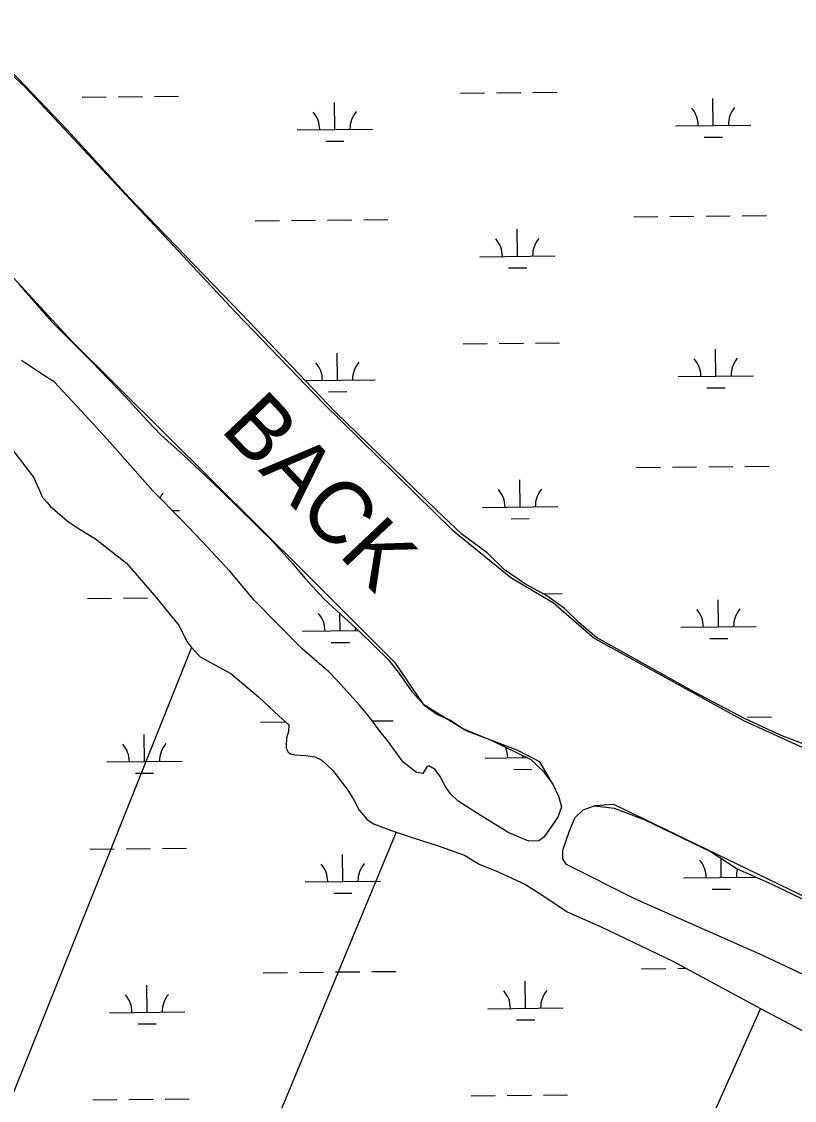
# Model space of a CAD drawing. Extents: x 3734862 to 3772949, y 391520 to 417239.
# Drawn here: x 3765752 to 3766777, y 400345 to 401776 of the extents above; entities that cross this region are included whole.
import ezdxf

# ---------------------------------------------------------------- set-up
doc = ezdxf.new("R2010")
doc.units = 0
for name, color, linetype in [('V-RIVR-EDGE', 7, 'Continuous'), ('V-RIVR-IDEN', 7, 'Continuous'), ('V-TOPO-SHOR', 7, 'Continuous'), ('V-WETL-SWMP', 7, 'Continuous')]:
    doc.layers.add(name, color=color, linetype=linetype)

msp = doc.modelspace()

# ---------------------------------------------------------------- linework, layer by layer
at = {"layer": 'V-RIVR-EDGE'}
msp.add_spline([(3755702.1, 404495.3), (3755757.2, 404470.8), (3755793.3, 404451.2), (3755852.5, 404424.4), (3755881.4, 404415.7), (3755906.2, 404404.4), (3755920.2, 404395.8), (3755948.7, 404379.4), (3755958.2, 404378.9), (3755969, 404378), (3755990.7, 404368.5), (3756022.8, 404350.3), (3756054.8, 404336.6), (3756079.7, 404323), (3756103.6, 404309.4), (3756144.2, 404288), (3756167.7, 404269), (3756188.9, 404253.6), (3756231.4, 404233.1), (3756271.6, 404217.2), (3756299.1, 404203.1), (3756403, 404163.5), (3756460.4, 404140.3), (3756508.7, 404114.9), (3756530.8, 404104), (3756588.2, 404078), (3756639.2, 404052.1), (3756694.3, 404019.5), (3756726.8, 403998.1), (3756735.8, 403989.1), (3756740.3, 403979.6), (3756740.3, 403973.2), (3756740.7, 403967.8), (3756747.5, 403960.5), (3756759.7, 403953.7), (3756786.3, 403941.5), (3756814.3, 403929.2), (3756864.5, 403904.6), (3756889.3, 403896), (3756899.7, 403897.3), (3756908.3, 403901.8), (3756919.2, 403901.3), (3756933.2, 403894.1), (3756945.8, 403892.7), (3756956.2, 403893.1), (3756962.1, 403897.2), (3756970.7, 403896.7), (3756978.4, 403894.4), (3756992.4, 403894.8), (3757002.8, 403897.5), (3757019.1, 403901.5), (3757027.7, 403901.5), (3757034, 403901.1), (3757036.3, 403896.5), (3757036.7, 403891.1), (3757038.5, 403883.4), (3757046.6, 403874.3), (3757060.6, 403866.2), (3757076.4, 403853.9), (3757104.4, 403831.2), (3757122.4, 403816.7), (3757145.5, 403804.5), (3757165.3, 403796.7), (3757181.6, 403787.2), (3757194.2, 403777.7), (3757213.6, 403765.4), (3757229.9, 403756.3), (3757251.6, 403745.9), (3757266.5, 403741.3), (3757283.2, 403734.5), (3757308.9, 403720.9), (3757360.4, 403694.1), (3757393.8, 403670.9), (3757430, 403657.3), (3757461.6, 403645.4), (3757505.4, 403628.1), (3757548.3, 403610.4), (3757591.7, 403587.2), (3757649.5, 403552.3), (3757711.8, 403512.8), (3757753.8, 403493.2), (3757766.9, 403487.8), (3757773.2, 403487.8), (3757785.9, 403494.1), (3757794.5, 403494), (3757803.5, 403489.5), (3757807.1, 403480.9), (3757810.6, 403456), (3757814.2, 403447.9), (3757826.4, 403437), (3757854.4, 403422.9), (3757930.3, 403373.9), (3757975.8, 403342.6), (3758005.2, 403323.5), (3758062.1, 403286.7), (3758092.3, 403263.6), (3758175.8, 403209.6), (3758234.5, 403169.2), (3758283.7, 403133.8), (3758328.8, 403103.4), (3758399.2, 403041.7), (3758421.8, 403023.1), (3758438.1, 403017.7), (3758463.8, 403017.6), (3758491.4, 403026.1), (3758504.5, 403022), (3758513.6, 403014.3), (3758514, 403006.2), (3758499.9, 402997.2), (3758498.1, 402989.9), (3758502.2, 402978.2), (3758510.7, 402969.6), (3758522, 402962.8), (3758545, 402948.7), (3758582.1, 402926.9), (3758650.2, 402878.8), (3758697.6, 402840.7), (3758721.5, 402820.3), (3758740.9, 402809.4), (3758782, 402784.9), (3758831.2, 402755.4), (3758902.1, 402711.8), (3758960.4, 402675.5), (3759018.6, 402634.6), (3759069.6, 402599.7), (3759134.6, 402553.4), (3759185.6, 402508.1), (3759223.5, 402478.1), (3759262.3, 402448.2), (3759321.4, 402402.4), (3759371.5, 402366.1), (3759431.5, 402323.4), (3759463.6, 402300.3), (3759488.9, 402281.7), (3759576.9, 402222.7), (3759627, 402186.8), (3759672.1, 402153.7), (3759778.2, 402087.4), (3759832.8, 402050.7), (3759873, 402019.4), (3759909.5, 401989.4), (3760050.8, 401883.7), (3760100, 401850.2), (3760145.6, 401819.3), (3760185.8, 401788), (3760211.9, 401766.7), (3760254.8, 401734.5), (3760285.5, 401709.1), (3760303.1, 401700.5), (3760325.3, 401691.4), (3760352.8, 401671.4), (3760391.1, 401641), (3760430.4, 401612), (3760461.6, 401590.2), (3760536.9, 401543), (3760583, 401510.8), (3760602.8, 401495.8), (3760629, 401477.2), (3760672.4, 401449.5), (3760711.2, 401426.8), (3760818.6, 401347.8), (3760872.3, 401310.6), (3760925.6, 401271.6), (3760948.6, 401251.7), (3761039.8, 401181.8), (3761107, 401135.5), (3761151.7, 401104.7), (3761172.9, 401093.3), (3761186, 401090.6), (3761199.2, 401092.8), (3761219.5, 401099.1), (3761228.1, 401099.5), (3761233.5, 401095.4), (3761236.7, 401087.7), (3761236.6, 401077.8), (3761228.5, 401063.8), (3761223, 401057.5), (3761223, 401049.3), (3761228.9, 401039.4), (3761242.4, 401026.7), (3761254.1, 401021.7), (3761266.8, 401018.5), (3761292.5, 401001.7), (3761317.3, 400980.4), (3761342.1, 400955.4), (3761463.1, 400853.4), (3761510, 400812.1), (3761550.2, 400777.7), (3761585.3, 400746.8), (3761681.5, 400674.3), (3761756.4, 400618.9), (3761817.8, 400572.2), (3761878.3, 400530.4), (3761996.5, 400436.5), (3762057.4, 400389.8), (3762104.8, 400352.6), (3762156.3, 400313.2), (3762204.5, 400277.3), (3762245.2, 400247.8), (3762291.6, 400210.2), (3762325.9, 400182.1), (3762356.2, 400159.8), (3762404, 400123.6), (3762432.9, 400101.3), (3762455.5, 400091.3), (3762473.5, 400075.9), (3762512.3, 400044.2), (3762551.6, 400012.4), (3762593.6, 399983.8), (3762620.2, 399963.4), (3762661.7, 399937.1), (3762686.6, 399919.8), (3762793.1, 399841.3), (3762834.6, 399812.8), (3762873.4, 399790.1), (3762923.1, 399758.3), (3762957, 399737.4), (3762984, 399721.5), (3763024.2, 399693.4), (3763075.2, 399657.5), (3763115.9, 399633.9), (3763172.8, 399601.2), (3763228.7, 399568.5), (3763285.2, 399533.6), (3763344.3, 399494.1), (3763398.5, 399455.1), (3763444.1, 399421), (3763484.7, 399391.1), (3763603.4, 399303.1), (3763654.8, 399261.8), (3763661.1, 399259.5), (3763667, 399254.5), (3763672, 399245), (3763696.3, 399224.2), (3763722.9, 399200.1), (3763745.5, 399180.2), (3763818.1, 399117.2), (3763841.6, 399099.5), (3763852.4, 399092.2), (3763858.8, 399084.1), (3763875, 399067.3), (3763898, 399046), (3763924.6, 399023.8), (3763949, 399007.9), (3763970.2, 398987.5), (3764004, 398952.6), (3764028.4, 398926.7), (3764056.8, 398899.5), (3764092.9, 398862.4), (3764130.8, 398826.1), (3764147, 398811.6), (3764152.9, 398799.8), (3764162.3, 398783.5), (3764173.6, 398768.6), (3764186.7, 398757.2), (3764206.1, 398746.3), (3764226.9, 398742.2), (3764246.3, 398733.6), (3764269.3, 398717.7), (3764284.2, 398703.2), (3764301.8, 398691.8), (3764323, 398678.2), (3764345.1, 398661), (3764412.4, 398596.6), (3764457, 398559.9), (3764502.6, 398522.7), (3764538.3, 398497.7), (3764566.3, 398486.4), (3764583.9, 398484.5), (3764604.2, 398486.3), (3764616.5, 398486.2), (3764626.4, 398481.7), (3764630.9, 398474.4), (3764636.3, 398461.3), (3764634.9, 398450), (3764631.7, 398441.4), (3764633.1, 398434.7), (3764636.2, 398430.1), (3764643.9, 398425.6), (3764661.1, 398421.5), (3764685.4, 398409.2), (3764715.2, 398382), (3764745.4, 398356.1), (3764793.3, 398328), (3764844.3, 398292.6), (3764885.8, 398258.1), (3764918.8, 398234.5), (3764992.8, 398187.8), (3765058.3, 398144.2), (3765088.1, 398128.3), (3765140.9, 398100.2), (3765168.9, 398079.7), (3765193.7, 398061.6), (3765246.1, 398042), (3765282.2, 398018.4), (3765309.7, 397989.4), (3765340, 397955.4), (3765361.1, 397933.7), (3765382.3, 397911.9), (3765434.7, 397867.9), (3765477.6, 397838.4), (3765508.7, 397823.9), (3765545.3, 397801.2), (3765575.5, 397778), (3765617.5, 397749.9), (3765653.6, 397726.3), (3765681.6, 397710), (3765727.2, 397684.5), (3765762, 397660), (3765771.9, 397659.5), (3765788.2, 397660), (3765793.6, 397658.1), (3765793.6, 397653.6), (3765785.5, 397648.7), (3765785.5, 397645.5), (3765790.9, 397632.8), (3765800.3, 397623.8), (3765814.8, 397612.9), (3765831.9, 397605.6), (3765847.3, 397603.3), (3765858.1, 397598.7), (3765865.8, 397593.3), (3765888.8, 397577), (3765908.7, 397561.5), (3765918.2, 397548.4), (3765919.5, 397542.1), (3765921.3, 397536.2), (3765926.7, 397533.5), (3765933, 397534.4), (3765940.7, 397533.4), (3765944.8, 397530.3), (3765957, 397519.4), (3765987.7, 397499.9), (3766024.7, 397468.1), (3766059.4, 397438.2), (3766085.1, 397413.3), (3766102.7, 397400.1), (3766131.6, 397377.4), (3766172.7, 397350.2), (3766210.6, 397318.9), (3766264.3, 397285.3), (3766306.8, 397260.8), (3766362.7, 397220.8), (3766381.1, 397208.5)], degree=3, dxfattribs=at)
at = {"layer": 'V-TOPO-SHOR'}
for p, q in [((3765568.3, 401867.5), (3765757.9, 401688.3)), ((3765757.9, 401688.3), (3766036, 401390.4)), ((3765819.3, 401351.9), (3765594.3, 401595.6)), ((3766036, 401390.4), (3766152.7, 401269.6)), ((3766128.7, 401044.6), (3765819.3, 401351.9)), ((3766152.7, 401269.6), (3766323.5, 401101.9)), ((3766323.5, 401101.9), (3766401.6, 401038.3)), ((3766248.5, 400924.8), (3766128.7, 401044.6)), ((3766401.6, 401038.3), (3766457.9, 401005)), ((3766457.9, 401005), (3766512, 400958.1)), ((3766512, 400958.1), (3766709.9, 400848.8)), ((3765977.7, 400945.5), (3765688.5, 400222.8)), ((3766286, 400869.6), (3766248.5, 400924.8)), ((3766342.2, 400835.2), (3766286, 400869.6)), ((3766709.9, 400848.8), (3766793.6, 400810.9)), ((3766409.9, 400809.2), (3766342.2, 400835.2)), ((3766439.8, 400793.9), (3766409.9, 400809.2)), ((3766457.2, 400764.1), (3766439.8, 400793.9)), ((3766538.1, 400737.3), (3766512.3, 400735.7)), ((3766798.5, 400611.3), (3766538.1, 400737.3)), ((3766249.2, 400700.6), (3765921.2, 399908.6)), ((3766732.5, 400466.6), (3766369.2, 399652.6))]:
    msp.add_line(p, q, dxfattribs=at)
for points in [[(3765795.7, 401298.3), (3765780.1, 401308), (3765752.2, 401326.6)], [(3766457.2, 400764.1), (3766464.6, 400748.4), (3766468.6, 400734), (3766463.8, 400720.4), (3766454.8, 400707.5), (3766445.8, 400694.5), (3766438.3, 400689.1), (3766425.3, 400688.5), (3766398.8, 400699.6), (3766360.7, 400723.1), (3766331.4, 400741.7), (3766321.3, 400751.3), (3766314.5, 400761.6), (3766307.8, 400774.6), (3766301, 400783.6), (3766292.8, 400788.4), (3766290.1, 400787.1), (3766284.6, 400778.2), (3766276.4, 400779.6), (3766258.7, 400793.4), (3766237.7, 400822.2), (3766227.6, 400834.6), (3766214, 400853.1), (3766200.5, 400868.9), (3766171.4, 400901.2), (3766159.8, 400913.5), (3766124.5, 400943.8), (3766060.8, 401008.4), (3766028.9, 401046.9), (3765991.6, 401086.7), (3765964.5, 401114.9), (3765926.5, 401153.4), (3765893.3, 401191.1), (3765866.2, 401222), (3765831.6, 401259.8), (3765795.7, 401298.3)], [(3765737.8, 401211.3), (3765768.2, 401171.5), (3765775, 401157.1), (3765780.4, 401144.8), (3765786.5, 401137.9), (3765790.5, 401133.1), (3765812.9, 401113.8), (3765827.9, 401103.5), (3765850.3, 401089.7), (3765891.8, 401057.3), (3765931.1, 401012), (3765961.5, 400974.2), (3765971.6, 400953.7), (3765977.7, 400945.5), (3765987.9, 400934.5), (3765989.3, 400933.1), (3766030.1, 400911), (3766066.7, 400880), (3766093.9, 400854.6), (3766106.8, 400842.9), (3766106.7, 400834), (3766103.9, 400825.1), (3766103.2, 400815.6), (3766103.2, 400812.2), (3766105.9, 400806.7), (3766109.3, 400804.6), (3766114.7, 400803.2), (3766129.1, 400802.5), (3766141.3, 400800.3), (3766150.9, 400796.2), (3766165.1, 400782.4), (3766176.6, 400767.3), (3766185.4, 400756.3), (3766193.5, 400742.6), (3766200.3, 400729.6), (3766210.4, 400717.9), (3766219.3, 400711.7), (3766233.6, 400706.2), (3766249.2, 400700.6), (3766271.7, 400692.9), (3766306.5, 400681.8), (3766339.8, 400670), (3766359.6, 400658.2), (3766384.8, 400647.8), (3766420.8, 400631.2), (3766442.6, 400617.4), (3766475.9, 400594.7), (3766522.2, 400574.5), (3766616.1, 400529.5), (3766732.5, 400466.6), (3766870.6, 400393.4)], [(3766813.3, 400500.3), (3766735.7, 400537), (3766566.8, 400611.8), (3766475, 400657.5), (3766470.2, 400665), (3766470.3, 400676.6), (3766478.7, 400701.1), (3766486.3, 400719.5), (3766497.3, 400730.4), (3766512.3, 400735.7)]]:
    msp.add_lwpolyline(points, dxfattribs=at)
at = {"layer": 'V-WETL-SWMP'}
for p, q in [((3765832.7, 401675.9), (3765864.7, 401676.2)), ((3765880.7, 401676.4), (3765912.7, 401676.8)), ((3765928.7, 401676.9), (3765960.7, 401677.3)), ((3766334.5, 401681.2), (3766366.5, 401681.5)), ((3766382.5, 401681.7), (3766414.5, 401682.1)), ((3766430.5, 401682.2), (3766462.5, 401682.6)), ((3766669.9, 401638.3), (3766669.5, 401674.3)), ((3766168, 401633), (3766167.6, 401669)), ((3766118, 401632.5), (3766218, 401633.5)), ((3766619.9, 401637.8), (3766719.9, 401638.8)), ((3766156.1, 401617.5), (3766180.1, 401617.7)), ((3766658, 401622.8), (3766682, 401623)), ((3766062.4, 401511.8), (3766094.4, 401512.2)), ((3766110.4, 401512.3), (3766142.4, 401512.7)), ((3766158.4, 401512.8), (3766190.4, 401513.2)), ((3766206.4, 401513.3), (3766238.4, 401513.7)), ((3766564.3, 401517.1), (3766596.3, 401517.5)), ((3766612.3, 401517.6), (3766644.3, 401518)), ((3766660.3, 401518.1), (3766692.3, 401518.5)), ((3766708.3, 401518.6), (3766740.3, 401519)), ((3766410.2, 401464.8), (3766409.9, 401500.8)), ((3766360.2, 401464.2), (3766460.2, 401465.3)), ((3766398.4, 401449.2), (3766422.4, 401449.5)), ((3766338.1, 401348.6), (3766370.1, 401348.9)), ((3766386.1, 401349.1), (3766418.1, 401349.4)), ((3766434.1, 401349.6), (3766466.1, 401349.9)), ((3766673.4, 401305.7), (3766673, 401341.7)), ((3766171.5, 401300.4), (3766171.1, 401336.4)), ((3766128.5, 401299.9), (3766221.5, 401300.9)), ((3766623.4, 401305.1), (3766723.4, 401306.2)), ((3766159.7, 401284.8), (3766183.7, 401285.1)), ((3766661.5, 401290.1), (3766685.5, 401290.4)), ((3766567.8, 401184.5), (3766599.8, 401184.8)), ((3766615.8, 401185), (3766647.8, 401185.3)), ((3766663.8, 401185.5), (3766695.8, 401185.8)), ((3766711.8, 401186), (3766743.8, 401186.3)), ((3766413.8, 401132.1), (3766413.4, 401168.1)), ((3765952.3, 401127.2), (3765961.9, 401127.3)), ((3766363.8, 401131.6), (3766463.8, 401132.6)), ((3766401.9, 401116.5), (3766425.9, 401116.8)), ((3765887.7, 401011.2), (3765919.7, 401011.5)), ((3766444, 401017), (3766469.6, 401017.2)), ((3765839.7, 401010.7), (3765871.7, 401011)), ((3766676.9, 400973), (3766676.5, 401009)), ((3766175, 400967.7), (3766174.8, 400990.6)), ((3766626.9, 400972.5), (3766726.9, 400973.5)), ((3766125, 400967.2), (3766199.6, 400968)), ((3766665.1, 400957.4), (3766689.1, 400957.7)), ((3766163.2, 400952.1), (3766187.2, 400952.4)), ((3766715.3, 400853.3), (3766747.3, 400853.7)), ((3766069.5, 400846.6), (3766101.5, 400846.9)), ((3766217.7, 400848.1), (3766245.4, 400848.4)), ((3765915.4, 400794.2), (3765915, 400830.2)), ((3766367.3, 400798.9), (3766423, 400799.5)), ((3766417.3, 400799.4), (3766417.2, 400802.3)), ((3765865.4, 400793.7), (3765965.4, 400794.8)), ((3766405.4, 400783.9), (3766429.4, 400784.1)), ((3765903.6, 400778.7), (3765927.6, 400778.9)), ((3766473, 400684.7), (3766473.1, 400684.7)), ((3765843.2, 400678), (3765875.2, 400678.4)), ((3765891.2, 400678.5), (3765923.2, 400678.9)), ((3765939.2, 400679), (3765971.2, 400679.4)), ((3766178.6, 400635.1), (3766178.2, 400671.1)), ((3766680.4, 400640.4), (3766680.2, 400665.9)), ((3766630.4, 400639.9), (3766726.1, 400640.9)), ((3766128.6, 400634.6), (3766228.6, 400635.7)), ((3766668.6, 400624.9), (3766692.6, 400625.1)), ((3766166.7, 400619.6), (3766190.7, 400619.8)), ((3766073, 400513.9), (3766105, 400514.3)), ((3766121, 400514.5), (3766153, 400514.8)), ((3766169, 400515), (3766201, 400515.3)), ((3766217, 400515.5), (3766249, 400515.8)), ((3766574.9, 400519.2), (3766606.9, 400519.6)), ((3766622.9, 400519.8), (3766634, 400519.9)), ((3765918.9, 400461.6), (3765918.6, 400497.6)), ((3766420.8, 400466.9), (3766420.4, 400502.9)), ((3766370.8, 400466.3), (3766470.8, 400467.4)), ((3765868.9, 400461), (3765968.9, 400462.1)), ((3765907.1, 400446), (3765931.1, 400446.3)), ((3766409, 400451.3), (3766433, 400451.6)), ((3765846.8, 400345.4), (3765878.8, 400345.7)), ((3765894.8, 400345.9), (3765926.8, 400346.2)), ((3765942.8, 400346.4), (3765974.8, 400346.7)), ((3766348.6, 400350.7), (3766380.6, 400351)), ((3766396.6, 400351.2), (3766428.6, 400351.5)), ((3766444.6, 400351.7), (3766476.6, 400352))]:
    msp.add_line(p, q, dxfattribs=at)
for points in [[(3766793.5, 400815.8), (3766760.1, 400829), (3766711.1, 400851.2), (3766645.1, 400886.5), (3766515.2, 400959), (3766492.1, 400978.3), (3766472.4, 400997.5), (3766449.3, 401014.1), (3766419.4, 401030.6), (3766392.9, 401048.6), (3766369.8, 401071.2), (3766336.5, 401096), (3766302.6, 401127.7), (3766168.2, 401258.3), (3766043.5, 401388.8), (3765895.6, 401542.1), (3765812.9, 401632.7), (3765747.8, 401700.8), (3765654.2, 401792.2)], [(3765748.8, 401427.7), (3765792.1, 401378.2), (3765845, 401325.3), (3765889.8, 401278.6), (3765919.6, 401246.3), (3765937.3, 401227.7), (3765967.8, 401200.2), (3766003.8, 401166.5), (3766037, 401134.2), (3766065.5, 401106), (3766085.2, 401086.8), (3766112.3, 401056.6), (3766128.5, 401037.3)], [(3765795.7, 401298.3), (3765780.1, 401308), (3765752.2, 401326.6)], [(3766128.5, 401037.3), (3766153.6, 401009.9), (3766201.1, 400966.5), (3766239.1, 400929.4), (3766253.3, 400910.9), (3766269.6, 400887.6), (3766286.5, 400869), (3766304.2, 400856.6), (3766321.2, 400849), (3766337.5, 400837.9), (3766376.3, 400822), (3766428.1, 400797.1), (3766444.4, 400781.3), (3766457.2, 400764.1), (3766464.6, 400748.4), (3766468.6, 400734), (3766463.8, 400720.4), (3766445.8, 400694.5), (3766438.3, 400689.1), (3766425.3, 400688.5), (3766398.8, 400699.6), (3766360.7, 400723.1), (3766331.4, 400741.7), (3766321.3, 400751.3), (3766314.5, 400761.6), (3766307.8, 400774.6), (3766301, 400783.6), (3766292.8, 400788.4), (3766290.1, 400787.1), (3766284.6, 400778.2), (3766276.4, 400779.6), (3766258.7, 400793.4), (3766237.7, 400822.2), (3766227.6, 400834.6), (3766214.1, 400853.1), (3766200.5, 400868.9), (3766171.4, 400901.2), (3766159.8, 400913.5), (3766124.5, 400943.8), (3766060.8, 401008.4), (3766028.9, 401046.9), (3765991.6, 401086.7), (3765964.5, 401114.9), (3765926.5, 401153.4), (3765866.2, 401222), (3765831.6, 401259.8), (3765795.7, 401298.3)], [(3765737.8, 401211.3), (3765768.2, 401171.5), (3765775, 401157.1), (3765780.4, 401144.8), (3765786.5, 401137.9), (3765790.5, 401133.1), (3765812.9, 401113.8), (3765827.9, 401103.5), (3765850.3, 401089.7), (3765891.8, 401057.3), (3765931.1, 401012), (3765961.5, 400974.2), (3765971.6, 400953.7), (3765977.7, 400945.5)], [(3765977.7, 400945.5), (3765989.3, 400933.1), (3766030.1, 400911), (3766066.7, 400880), (3766093.9, 400854.6), (3766106.8, 400842.9), (3766106.7, 400834), (3766103.9, 400825.1), (3766103.2, 400815.6), (3766103.2, 400812.2), (3766105.9, 400806.7), (3766109.3, 400804.6), (3766114.7, 400803.2), (3766129.1, 400802.5), (3766141.3, 400800.3), (3766150.9, 400796.2), (3766165.1, 400782.4), (3766176.6, 400767.3), (3766185.4, 400756.3), (3766193.5, 400742.6), (3766200.3, 400729.6), (3766210.4, 400717.9), (3766219.3, 400711.7), (3766233.6, 400706.2), (3766249.2, 400700.6), (3766271.7, 400692.9), (3766306.5, 400681.8), (3766339.8, 400670), (3766359.6, 400658.2), (3766384.8, 400647.8), (3766420.8, 400631.2), (3766442.6, 400617.4), (3766475.9, 400594.7), (3766522.2, 400574.5), (3766616.1, 400529.5), (3766732.5, 400466.6), (3766870.6, 400393.4)], [(3766813.3, 400500.3), (3766735.7, 400537), (3766566.8, 400611.8), (3766475, 400657.5), (3766470.2, 400665), (3766470.3, 400676.6), (3766478.7, 400701.1), (3766486.3, 400719.5), (3766497.3, 400730.4), (3766512.3, 400735.7), (3766538.3, 400732.2), (3766579.1, 400716.9), (3766666.9, 400674.6), (3766701.6, 400651.9), (3766746.5, 400631.8), (3766788.7, 400611.7)]]:
    msp.add_lwpolyline(points, dxfattribs=at)
for centre, start, end in [((3766112.7, 401632.9), 359.8334, 41.377), ((3766223.2, 401634.1), 139.8334, 181.377), ((3766614.6, 401638.2), 359.8334, 41.377), ((3766725.1, 401639.4), 139.8334, 181.377), ((3766355, 401464.6), 359.8334, 41.377), ((3766465.5, 401465.8), 139.8334, 181.377), ((3766618.1, 401305.6), 359.8334, 41.377), ((3766728.6, 401306.7), 139.8334, 181.377), ((3766116.3, 401300.3), 359.8334, 41.377), ((3766226.7, 401301.4), 139.8334, 181.377), ((3766358.5, 401132), 359.8334, 41.377), ((3766469, 401133.2), 139.8334, 181.377), ((3765967.1, 401127.9), 139.8334, 152.7531), ((3766732.1, 400974.1), 139.8334, 181.377), ((3766119.8, 400967.6), 359.8334, 41.377), ((3766621.6, 400972.9), 359.8334, 41.377), ((3766230.2, 400968.8), 174.7448, 181.377), ((3765860.2, 400794.1), 359.8334, 41.377), ((3765970.7, 400795.3), 139.8334, 181.377), ((3766362, 400799.3), 359.8334, 23.3384), ((3766123.3, 400635), 359.8334, 41.377), ((3766233.8, 400636.2), 139.8334, 181.377), ((3766625.2, 400640.3), 359.8334, 41.377), ((3766735.7, 400641.5), 163.1303, 181.377), ((3765863.7, 400461.5), 359.8334, 41.377), ((3765974.2, 400462.6), 139.8334, 181.377), ((3766365.6, 400466.8), 359.8334, 41.377), ((3766476.1, 400467.9), 139.8334, 181.377)]:
    msp.add_arc(centre, 35.2, start, end, dxfattribs=at)

# ---------------------------------------------------------------- texts
at = {"layer": 'V-RIVR-IDEN'}
msp.add_text('BACK', height=83, rotation=313.4214, dxfattribs=at).set_placement((3766014.7, 401234.4))

doc.saveas('drawing.dxf')
